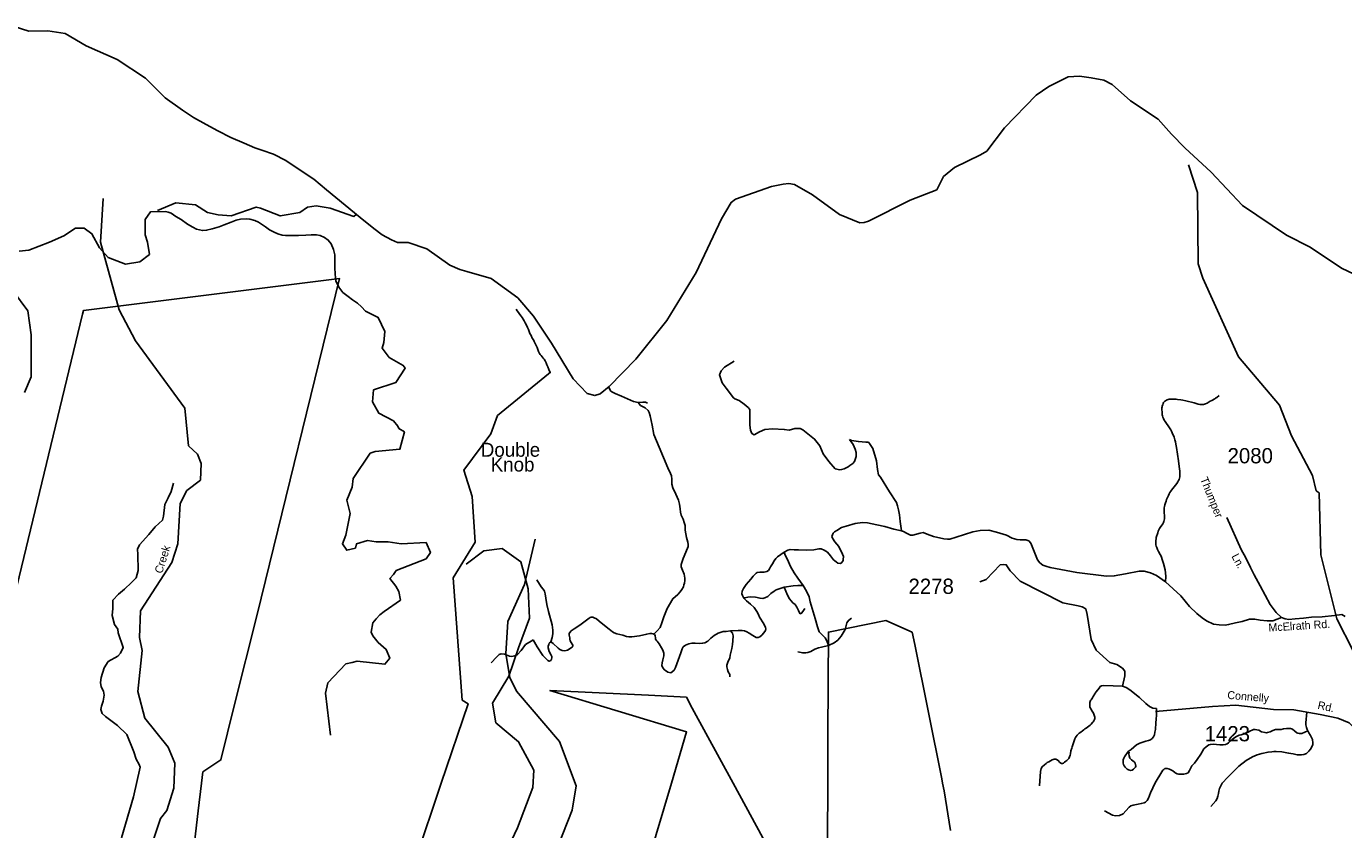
# Model space of a CAD drawing. Extents: x 884530 to 1028605, y 526725 to 653634.
# Drawn here: x 916772 to 927572, y 629618 to 636201 of the extents above; entities that cross this region are included whole.
import ezdxf

# ---------------------------------------------------------------- set-up
doc = ezdxf.new("R2010")
doc.units = 0
for name, color, linetype in [('Exist Boundary Land Use Forest National US Forest Service', 7, 'Continuous'), ('Exist Boundary Political CountyLine', 7, 'Continuous'), ('Exist Geographical Mountain Summit Label', 7, 'Continuous'), ('Exist Hydrographic Creek Single Shore', 7, 'Continuous'), ('Exist Hydrographic Creek Single Shore Label', 7, 'Continuous'), ('Exist Road Non-System Type 51', 7, 'Continuous'), ('Exist Road Secondary Type 41 Attributed', 7, 'Continuous'), ('Exist Road Secondary Type 51 Attributed', 7, 'Continuous'), ('Exist Road Secondary Type 51 Label', 7, 'Continuous'), ('Exist Road Secondary Type 51 Number Label', 7, 'Continuous')]:
    doc.layers.add(name, color=color, linetype=linetype)

msp = doc.modelspace()

# ---------------------------------------------------------------- linework, layer by layer
at = {"layer": 'Exist Boundary Land Use Forest National US Forest Service'}
for points in [[(917880, 627179), (918180, 629772), (918208, 630000), (918219, 630091), (918367, 630189), (918477, 630632), (918663, 631382), (919340, 634134), (917240, 633872), (917233, 633841), (916586, 631156)], [(920787, 633883), (920796, 633870), (920807, 633855), (920818, 633840), (920828, 633826), (920836, 633815), (920845, 633801), (920854, 633787), (920862, 633772), (920872, 633753), (920880, 633734), (920888, 633716), (920894, 633701), (920901, 633685), (920910, 633667), (920919, 633647), (920929, 633631), (920936, 633618), (920944, 633603), (920953, 633586), (920960, 633569), (920966, 633552), (920972, 633536), (920978, 633521), (920985, 633511), (920992, 633503), (921001, 633493), (921010, 633483), (921017, 633473), (921025, 633459), (921033, 633444), (921039, 633427), (921046, 633410), (921055, 633390), (921065, 633371), (921068, 633366), (921053, 633354), (920634, 633011), (920579, 632862), (920360, 632564), (920427, 632348), (920452, 631973), (920270, 631682), (920345, 630680), (920395, 630648), (920174, 630000), (920134, 629883), (920000, 629485)], [(923341, 629533), (923343, 630000), (923344, 630398), (923347, 631237), (923819, 631333), (924034, 631236), (924055, 631134), (924278, 630035), (924284, 630000), (924297, 629936), (924348, 629611)], [(922060, 630000), (922185, 630419), (921064, 630758), (921873, 630719), (922183, 630704), (922231, 630614), (922566, 630000), (922863, 629456)], [(923630, 624754), (923575, 624877), (922238, 625522), (922018, 625629), (922158, 626398), (921908, 626652), (921137, 626842), (921174, 626969), (921590, 628374), (921872, 629368), (922060, 630000)]]:
    msp.add_lwpolyline(points, dxfattribs=at)
at = {"layer": 'Exist Boundary Political CountyLine'}
for points in [[(916672, 636201), (916793, 636162), (916948, 636163), (917090, 636142), (917263, 636041), (917516, 635929), (917749, 635777), (917911, 635615), (918053, 635514), (918143, 635453), (918247, 635397), (918343, 635346), (918449, 635291), (918558, 635243), (918646, 635206), (918702, 635185), (918797, 635153), (918899, 635101), (919026, 635017), (919129, 634948), (919234, 634861), (919385, 634735), (919508, 634635), (919622, 634543), (919689, 634492), (919765, 634452), (919816, 634430), (919903, 634429), (920055, 634378), (920244, 634244), (920326, 634207), (920382, 634193), (920583, 634134)], [(927815, 634095), (927555, 634219), (927298, 634392), (927104, 634491), (926743, 634732), (926486, 635006), (926270, 635206), (926159, 635317), (926051, 635441), (925824, 635590), (925675, 635724), (925605, 635760), (925501, 635780), (925407, 635793), (925312, 635788), (925156, 635709), (925050, 635636), (924791, 635368), (924646, 635178), (924595, 635148), (924381, 635043), (924292, 634970), (924236, 634860), (924019, 634776), (923675, 634604), (923640, 634594), (923604, 634592), (923439, 634660), (923216, 634820), (923069, 634904), (923024, 634912), (922978, 634908), (922882, 634888), (922587, 634786), (922551, 634758), (922470, 634623), (922263, 634184), (922023, 633791), (921769, 633473), (921551, 633249), (921476, 633189), (921434, 633175), (921370, 633192), (921255, 633312), (921077, 633606), (920931, 633825), (920800, 633977), (920583, 634134)]]:
    msp.add_lwpolyline(points, dxfattribs=at)
at = {"layer": 'Exist Hydrographic Creek Single Shore'}
for points in [[(927670, 630974), (927649, 631083), (927517, 631345), (927385, 631869), (927370, 632378), (927346, 632395), (927317, 632520), (927145, 632845), (927046, 633097), (926710, 633494), (926416, 634136), (926378, 634255), (926374, 634840), (926299, 635067)], [(917787, 629456), (917871, 629710), (917924, 629775), (917981, 629957), (917988, 630164), (917935, 630293), (917743, 630533), (917685, 630751), (917722, 631085), (917701, 631194), (917709, 631410), (917966, 631808), (918013, 631959), (918034, 632290), (918088, 632397), (918199, 632483), (918204, 632618), (918174, 632694), (918101, 632764), (918071, 633073), (917666, 633623), (917534, 633878), (917380, 634432), (917401, 634790)], [(920277, 626902), (920312, 626944), (920561, 627609), (920604, 627857), (920625, 628224), (920605, 628359), (920964, 629064), (921248, 629777), (921280, 629977), (921143, 630340), (920791, 630754), (920737, 630864), (920702, 631058), (920719, 631323), (920856, 631626), (920944, 631998)]]:
    msp.add_lwpolyline(points, dxfattribs=at)
at = {"layer": 'Exist Road Non-System Type 51'}
for points in [[(917846, 634693), (917997, 634755), (918158, 634738), (918256, 634675), (918345, 634657), (918452, 634648), (918657, 634720), (918692, 634711), (918853, 634648), (919013, 634675), (919076, 634720), (919147, 634729), (919263, 634711), (919456, 634643), (919477, 634660)], [(916713, 634359), (916793, 634368), (916962, 634431), (917078, 634484), (917176, 634546), (917247, 634546), (917310, 634502), (917372, 634386), (917443, 634306), (917586, 634252), (917702, 634270), (917782, 634332), (917764, 634431), (917745, 634493), (917745, 634618), (917789, 634680), (917913, 634685)], [(917913, 634685), (917936, 634678), (917960, 634669), (917997, 634642), (918042, 634617), (918093, 634580), (918136, 634554), (918167, 634539), (918215, 634527), (918249, 634530), (918295, 634541), (918352, 634558), (918393, 634575), (918452, 634597), (918492, 634614), (918529, 634621), (918573, 634624), (918603, 634621), (918644, 634611), (918674, 634595), (918701, 634580), (918732, 634558), (918765, 634534), (918803, 634513), (918834, 634501), (918870, 634491), (918896, 634488), (918928, 634487), (919004, 634488), (919064, 634491), (919108, 634492), (919150, 634493), (919180, 634486), (919217, 634470), (919247, 634449), (919270, 634420), (919290, 634372), (919302, 634328), (919302, 634282), (919300, 634225), (919304, 634169), (919310, 634116), (919334, 634064), (919367, 634020), (919410, 633987), (919447, 633960), (919486, 633933), (919519, 633903), (919553, 633866), (919657, 633815), (919711, 633699), (919702, 633610), (919688, 633564), (919715, 633532), (919747, 633486), (919862, 633423), (919878, 633399), (919802, 633282), (919619, 633221), (919610, 633123), (919662, 633031), (919782, 632968), (919818, 632924), (919827, 632906), (919871, 632879), (919835, 632736), (919633, 632718), (919592, 632703), (919452, 632496), (919443, 632424), (919399, 632317), (919426, 632210)], [(916757, 633200), (916812, 633328), (916811, 633673), (916784, 633869), (916668, 634029)], [(923520, 632816), (923550, 632773), (923568, 632737), (923574, 632709), (923574, 632675), (923561, 632635), (923547, 632619), (923523, 632601), (923509, 632591), (923477, 632576), (923456, 632569), (923442, 632568), (923403, 632575), (923350, 632635), (923304, 632698), (923276, 632762), (923234, 632818), (923138, 632895), (923115, 632905), (923094, 632905), (923073, 632905), (923026, 632891), (922985, 632898), (922890, 632902), (922827, 632896), (922782, 632878), (922740, 632854), (922719, 632865), (922710, 632891), (922703, 632934), (922703, 632986), (922703, 633028), (922703, 633060), (922689, 633078), (922657, 633106), (922615, 633134), (922580, 633148), (922566, 633159), (922544, 633190), (922510, 633235), (922477, 633279), (922455, 633346), (922468, 633379), (922496, 633407), (922574, 633457)], [(921789, 633118), (921749, 633128), (921651, 633169), (921598, 633192), (921573, 633205), (921565, 633212), (921556, 633226), (921547, 633245)], [(921789, 633118), (921826, 633120), (921847, 633120), (921865, 633114)], [(921917, 631220), (921945, 631246), (921967, 631274), (921982, 631313), (921999, 631363), (922026, 631429), (922073, 631510), (922112, 631545), (922133, 631567), (922147, 631587), (922160, 631609), (922163, 631623), (922168, 631639), (922170, 631660), (922170, 631678), (922165, 631711), (922150, 631745), (922141, 631771), (922141, 631791), (922157, 631839), (922178, 631892), (922197, 631938), (922199, 631955), (922196, 631974), (922183, 632013), (922174, 632071), (922173, 632110), (922164, 632135), (922156, 632162), (922140, 632196), (922135, 632221), (922131, 632247), (922126, 632286), (922119, 632319), (922096, 632367), (922072, 632418), (922065, 632448), (922065, 632489), (922060, 632517), (922053, 632537), (922030, 632584), (921959, 632752), (921917, 632856), (921903, 632933), (921886, 633008), (921877, 633037), (921870, 633054), (921845, 633074), (921823, 633085), (921807, 633094), (921795, 633108), (921789, 633118)], [(926110, 631649), (926114, 631696), (926109, 631747), (926095, 631800), (926085, 631833), (926078, 631850), (926072, 631864), (926067, 631874), (926054, 631897), (926046, 631913), (926039, 631929), (926036, 631940), (926033, 631952), (926032, 631963), (926032, 631976), (926033, 631988), (926034, 632000), (926036, 632011), (926047, 632051), (926051, 632063), (926056, 632074), (926062, 632085), (926068, 632095), (926089, 632125), (926095, 632135), (926098, 632143), (926102, 632165), (926102, 632172), (926102, 632182), (926102, 632193), (926100, 632214), (926099, 632228), (926099, 632241), (926100, 632254), (926102, 632267), (926106, 632281), (926111, 632297), (926116, 632311), (926120, 632323), (926136, 632357), (926142, 632370), (926148, 632381), (926154, 632391), (926161, 632400), (926204, 632455), (926213, 632469), (926218, 632478), (926223, 632488), (926226, 632499), (926228, 632510), (926229, 632521), (926229, 632532), (926228, 632559), (926227, 632571), (926218, 632641), (926202, 632750), (926196, 632778), (926192, 632795), (926188, 632812), (926181, 632834), (926166, 632871), (926160, 632884), (926155, 632895), (926150, 632902), (926145, 632910), (926108, 632964), (926101, 632975), (926094, 632988), (926090, 632998), (926086, 633009), (926083, 633018), (926083, 633025), (926083, 633033), (926082, 633066), (926082, 633075), (926083, 633083), (926085, 633091), (926088, 633100), (926092, 633109), (926096, 633118), (926101, 633125), (926107, 633129), (926125, 633139), (926133, 633143), (926141, 633146), (926148, 633147), (926155, 633147), (926198, 633145), (926209, 633144), (926237, 633139), (926252, 633137), (926278, 633131), (926345, 633115), (926379, 633105), (926392, 633103), (926406, 633102), (926422, 633103), (926438, 633107), (926453, 633113), (926476, 633129)], [(926476, 633129), (926490, 633136), (926515, 633148), (926522, 633153), (926531, 633159), (926551, 633175)], [(923946, 632068), (923937, 632142), (923930, 632198), (923923, 632240), (923915, 632271), (923906, 632300), (923849, 632387), (923775, 632507), (923757, 632527), (923749, 632569), (923743, 632640), (923713, 632742), (923685, 632782), (923676, 632794), (923654, 632794), (923594, 632798), (923538, 632808), (923520, 632816)], [(917551, 629550), (917650, 629886), (917705, 630130), (917698, 630152), (917671, 630195), (917652, 630257), (917595, 630399), (917518, 630471), (917421, 630544), (917393, 630569), (917384, 630603), (917388, 630631), (917403, 630672), (917410, 630720), (917405, 630753), (917386, 630789), (917381, 630825), (917386, 630866), (917410, 630943), (917444, 630996), (917523, 631041), (917543, 631065), (917566, 631111), (917526, 631231), (917523, 631262), (917494, 631300), (917475, 631372), (917482, 631429), (917482, 631499), (917527, 631547), (917578, 631590), (917634, 631644), (917671, 631681), (917689, 631741), (917686, 631873), (917683, 631916), (917700, 631952), (917777, 632036), (917827, 632100), (917887, 632153), (917896, 632187), (917908, 632283), (917935, 632338), (917959, 632390), (917978, 632457)], [(919426, 632210), (919390, 632032), (919363, 631961), (919399, 631907), (919470, 631925), (919479, 631961), (919568, 631987), (919639, 631978), (919737, 631978), (919844, 631961), (920049, 631970), (920085, 631889), (920049, 631836), (919805, 631743), (919781, 631708), (919752, 631675), (919800, 631613), (919827, 631570), (919840, 631499), (919706, 631405), (919671, 631379), (919639, 631347), (919613, 631312), (919599, 631236), (919613, 631205), (919657, 631152), (919722, 631095), (919751, 631022), (919711, 630974), (919485, 630998), (919442, 630989), (919392, 630977), (919243, 630821), (919225, 630737), (919265, 630393)], [(922984, 631891), (923014, 631908), (923035, 631914), (923067, 631912), (923102, 631910), (923169, 631909), (923228, 631911), (923270, 631920), (923287, 631920), (923313, 631907), (923340, 631892), (923364, 631862), (923389, 631830), (923410, 631812), (923426, 631802), (923447, 631800), (923457, 631807), (923468, 631824), (923468, 631833), (923471, 631856), (923463, 631876), (923433, 631939), (923400, 631976), (923380, 632007), (923377, 632021), (923380, 632034), (923387, 632048), (923398, 632058), (923417, 632069), (923455, 632093), (923492, 632106), (923568, 632127), (923628, 632136), (923667, 632133), (923744, 632117), (923810, 632103), (923884, 632080), (923946, 632068)], [(924210, 632019), (924157, 632039), (924124, 632052), (924099, 632049), (924040, 632031), (924020, 632031), (923989, 632047), (923964, 632060), (923946, 632068)], [(919971, 627616), (920219, 627939), (920415, 628340), (920557, 628670), (920620, 629259), (920798, 629633), (920923, 629963), (920932, 630106), (920807, 630338), (920620, 630494), (920593, 630654), (920727, 630877), (920807, 631109), (920896, 631350), (920887, 631591), (920825, 631814), (920673, 631921), (920522, 631903), (920379, 631794)], [(922655, 631515), (922642, 631536), (922638, 631550), (922640, 631572), (922652, 631593), (922673, 631627), (922712, 631671), (922731, 631696), (922747, 631713), (922754, 631720), (922763, 631724), (922786, 631727), (922821, 631729), (922842, 631734), (922856, 631743), (922865, 631755), (922874, 631771), (922889, 631796), (922902, 631822), (922916, 631841), (922931, 631855), (922984, 631891)], [(923140, 631619), (923097, 631679), (923068, 631723), (923038, 631775), (923013, 631831), (922994, 631868), (922984, 631891)], [(925758, 630793), (925778, 630878), (925778, 630918), (925758, 630941), (925713, 630972), (925656, 630989), (925542, 631089), (925502, 631177), (925468, 631382), (925457, 631427), (925428, 631445), (925394, 631453), (925269, 631476), (924919, 631655), (924839, 631740), (924805, 631789), (924783, 631792), (924757, 631789), (924640, 631669), (924588, 631650)], [(921071, 631158), (921083, 631193), (921089, 631224), (921089, 631252), (921083, 631297), (921054, 631407), (921040, 631463), (921031, 631516), (921025, 631550), (921020, 631572), (921010, 631588), (920994, 631607), (920956, 631664)], [(922655, 631515), (922663, 631519), (922688, 631524), (922712, 631525), (922749, 631523), (922788, 631515), (922811, 631513), (922825, 631517), (922851, 631529), (922876, 631552), (922904, 631573), (922920, 631583), (922937, 631588), (922951, 631595), (922984, 631605)], [(922984, 631605), (923060, 631617), (923096, 631619), (923140, 631619)], [(922984, 631605), (923013, 631540), (923029, 631510), (923057, 631478), (923074, 631463), (923088, 631440), (923103, 631414), (923108, 631400), (923117, 631387), (923127, 631392), (923138, 631406), (923154, 631430)], [(923140, 631619), (923168, 631573), (923189, 631527), (923198, 631484), (923238, 631348), (923258, 631280), (923272, 631239), (923287, 631223), (923308, 631204), (923322, 631189), (923335, 631164), (923349, 631126)], [(922544, 631246), (922609, 631250), (922641, 631250), (922661, 631247), (922680, 631239), (922698, 631227), (922729, 631208), (922755, 631194), (922771, 631192), (922785, 631197), (922801, 631211), (922818, 631230), (922831, 631250), (922834, 631265), (922833, 631274), (922817, 631306), (922782, 631359), (922774, 631380), (922760, 631406), (922740, 631438), (922709, 631466), (922675, 631492), (922655, 631515)], [(921071, 631158), (921091, 631143), (921131, 631106), (921147, 631093), (921165, 631085), (921187, 631084), (921208, 631090), (921239, 631107), (921247, 631114), (921250, 631119), (921252, 631124), (921252, 631130), (921247, 631139), (921230, 631166), (921227, 631179), (921227, 631190), (921222, 631213), (921223, 631225), (921229, 631235), (921238, 631246), (921263, 631264), (921309, 631293), (921364, 631336), (921385, 631350), (921394, 631357), (921402, 631359), (921410, 631360), (921417, 631358), (921427, 631354), (921445, 631345), (921469, 631327), (921513, 631291), (921550, 631260), (921577, 631239), (921590, 631231), (921612, 631223), (921662, 631211), (921691, 631200), (921711, 631198), (921737, 631198), (921798, 631207), (921858, 631221), (921884, 631226), (921898, 631226), (921910, 631223), (921917, 631220)], [(921917, 631220), (921922, 631217), (921928, 631209), (921929, 631188), (921929, 631180), (921936, 631171), (921943, 631163), (921960, 631140), (921979, 631107), (921990, 631089), (921997, 631064), (921997, 631043), (921989, 631010), (921985, 630984), (921983, 630962), (921990, 630945), (922003, 630929), (922031, 630909), (922055, 630904), (922067, 630911), (922083, 630925), (922095, 630946), (922138, 631068), (922148, 631099), (922157, 631115), (922176, 631129), (922203, 631141), (922229, 631145), (922256, 631146), (922287, 631143), (922316, 631145), (922334, 631150), (922358, 631163), (922384, 631186), (922412, 631209), (922444, 631227), (922484, 631241), (922508, 631243), (922544, 631246)], [(922544, 631246), (922562, 631227), (922567, 631207), (922565, 631164), (922560, 631134), (922555, 631103), (922542, 631048), (922539, 631027), (922524, 630990), (922514, 630967), (922514, 630953), (922520, 630931), (922527, 630910), (922539, 630889), (922539, 630871)], [(923349, 631126), (923394, 631148), (923426, 631172), (923451, 631203), (923485, 631258), (923499, 631313), (923511, 631332), (923537, 631350)], [(920583, 630985), (920626, 631031), (920649, 631054), (920666, 631059), (920691, 631056), (920734, 631039), (920750, 631037), (920763, 631039), (920778, 631043), (920798, 631054), (920829, 631087), (920863, 631134), (920891, 631153), (920915, 631166), (920928, 631174)], [(920928, 631174), (920959, 631117), (921007, 631044), (921047, 631004), (921059, 630998), (921071, 631004), (921077, 631015), (921079, 631026), (921079, 631037), (921075, 631048), (921058, 631079), (921049, 631107), (921051, 631123), (921055, 631136), (921059, 631145), (921071, 631158)], [(923349, 631126), (923290, 631113), (923265, 631108), (923237, 631096), (923203, 631078), (923180, 631071), (923161, 631066), (923137, 631066), (923096, 631074)], [(925758, 630793), (925606, 630798), (925587, 630796), (925576, 630791), (925567, 630778), (925543, 630748), (925535, 630736), (925531, 630730), (925518, 630708), (925513, 630699), (925501, 630683), (925497, 630676), (925493, 630667), (925491, 630661), (925490, 630654), (925490, 630642), (925490, 630632), (925492, 630621), (925495, 630614), (925498, 630608), (925511, 630588), (925520, 630573), (925524, 630565), (925527, 630556), (925530, 630548), (925532, 630539), (925532, 630530), (925530, 630522), (925523, 630509), (925518, 630501), (925512, 630495), (925501, 630483), (925493, 630474), (925473, 630458), (925461, 630450), (925451, 630444), (925441, 630436), (925430, 630428), (925418, 630418), (925404, 630408), (925395, 630400), (925387, 630392), (925380, 630382), (925374, 630372), (925369, 630361), (925354, 630322), (925345, 630296), (925342, 630285), (925336, 630264), (925331, 630240), (925329, 630228), (925318, 630202), (925302, 630184), (925294, 630179), (925284, 630170), (925276, 630163), (925266, 630160), (925259, 630159), (925252, 630163), (925243, 630172), (925234, 630183), (925224, 630191), (925212, 630195), (925198, 630195), (925183, 630189), (925168, 630183), (925154, 630174), (925142, 630168), (925133, 630161), (925120, 630150), (925101, 630133), (925091, 630118), (925086, 630095), (925078, 629978)], [(926037, 630610), (926008, 630614), (925980, 630628), (925951, 630651), (925899, 630700), (925819, 630763), (925788, 630782), (925758, 630793)], [(926037, 630610), (926038, 630557), (926034, 630524), (926032, 630493), (926028, 630439), (926025, 630417), (926020, 630396), (926013, 630378), (926001, 630364), (925989, 630355), (925972, 630349), (925951, 630342), (925900, 630327), (925873, 630312), (925830, 630275), (925806, 630258), (925775, 630216), (925769, 630203), (925763, 630190), (925763, 630176), (925764, 630164), (925767, 630152), (925772, 630140), (925781, 630129), (925797, 630114), (925808, 630109), (925826, 630102), (925838, 630105), (925849, 630113), (925858, 630121), (925865, 630129), (925867, 630139), (925865, 630152), (925862, 630162), (925855, 630173), (925832, 630189), (925820, 630203), (925812, 630222), (925810, 630238), (925813, 630253)], [(927270, 630580), (927263, 630494), (927262, 630478), (927264, 630465), (927267, 630455), (927272, 630439), (927278, 630427)], [(927278, 630427), (927229, 630406), (927218, 630405), (927207, 630406), (927196, 630408), (927187, 630412), (927171, 630426), (927152, 630442), (927137, 630446), (927121, 630447), (927104, 630447), (927079, 630443), (927059, 630439), (927034, 630440), (927012, 630438), (926991, 630431), (926969, 630420), (926948, 630414), (926939, 630412), (926928, 630413), (926898, 630421), (926876, 630432), (926861, 630436), (926845, 630439), (926833, 630438), (926821, 630434), (926808, 630427), (926788, 630417), (926764, 630406), (926731, 630395), (926714, 630392), (926694, 630382), (926672, 630368), (926656, 630353), (926628, 630329), (926617, 630321), (926604, 630316), (926584, 630313), (926557, 630314), (926529, 630316), (926503, 630318), (926480, 630316), (926467, 630312), (926455, 630306), (926444, 630297), (926426, 630280), (926400, 630237), (926372, 630193), (926349, 630164), (926328, 630141), (926319, 630124), (926309, 630103), (926296, 630085), (926283, 630079), (926261, 630074), (926237, 630072), (926220, 630072), (926208, 630075), (926195, 630082), (926188, 630087), (926171, 630099), (926145, 630114), (926126, 630120), (926115, 630120), (926106, 630118), (926097, 630112), (926090, 630105), (926082, 630092), (926027, 630002), (925989, 629921), (925972, 629877), (925961, 629857), (925948, 629844), (925935, 629837), (925913, 629831), (925886, 629826), (925845, 629820), (925827, 629814), (925812, 629802), (925786, 629772), (925763, 629748), (925735, 629734), (925702, 629732), (925678, 629737), (925612, 629772)], [(927278, 630427), (927286, 630412), (927301, 630390), (927316, 630357), (927318, 630330), (927318, 630315), (927314, 630303), (927301, 630278), (927286, 630261), (927268, 630243), (927246, 630234), (927226, 630230), (927191, 630230), (927157, 630238), (927120, 630246), (927064, 630255), (927019, 630258), (926998, 630258), (926983, 630257), (926952, 630254), (926900, 630241), (926863, 630230), (926825, 630215), (926773, 630186), (926713, 630138), (926623, 630048), (926577, 629998), (926564, 629978), (926554, 629954), (926549, 629933), (926545, 629914), (926541, 629892), (926534, 629872), (926525, 629854), (926483, 629807)]]:
    msp.add_lwpolyline(points, dxfattribs=at)
at = {"layer": 'Exist Road Secondary Type 41 Attributed'}
msp.add_lwpolyline([(927063, 631357), (926992, 631330), (926946, 631330), (926888, 631334), (926843, 631342), (926800, 631343), (926740, 631325), (926684, 631312), (926628, 631299), (926600, 631295), (926550, 631297), (926506, 631303), (926447, 631329), (926411, 631353), (926368, 631390), (926309, 631447), (926237, 631533), (926110, 631649), (926037, 631702), (925987, 631722), (925936, 631735), (925896, 631735), (925782, 631714), (925691, 631697), (925628, 631694), (925384, 631726), (925166, 631765), (925129, 631777), (925106, 631785), (925080, 631805), (925062, 631830), (925008, 631967), (924990, 631984), (924965, 631993), (924919, 631993), (924891, 631995), (924854, 632007), (924808, 632031), (924727, 632056), (924662, 632071), (924593, 632069), (924531, 632059), (924394, 632016), (924344, 631999), (924324, 631998), (924295, 632001), (924210, 632019)], dxfattribs=at)
at = {"layer": 'Exist Road Secondary Type 51 Attributed'}
for points in [[(927063, 631357), (927018, 631397), (926969, 631464), (926888, 631616), (926837, 631707), (926807, 631767), (926769, 631846), (926731, 631914), (926615, 632175)], [(927583, 631364), (927558, 631382), (927498, 631374), (927396, 631363), (927307, 631358), (927242, 631352), (927174, 631345), (927123, 631340), (927093, 631345), (927063, 631357)], [(928134, 630396), (927909, 630307), (927853, 630293), (927813, 630297), (927789, 630303), (927764, 630318), (927726, 630365), (927680, 630433), (927617, 630494), (927523, 630532), (927378, 630563), (927163, 630600), (926996, 630602), (926687, 630639), (926496, 630628), (926029, 630587)]]:
    msp.add_lwpolyline(points, dxfattribs=at)

# ---------------------------------------------------------------- texts
at = {"layer": 'Exist Geographical Mountain Summit Label'}
for s, p in [('Double', (920498, 632674)), ('Knob', (920579, 632553))]:
    msp.add_text(s, height=114.8, dxfattribs=at).set_placement(p)
at = {"layer": 'Exist Hydrographic Creek Single Shore Label'}
msp.add_text('Creek', height=65.6, rotation=72.5156, dxfattribs=at).set_placement((917884, 631712))
msp.add_text('Creek', height=65.6, rotation=72.5156, dxfattribs=at).set_placement((917884, 631712))
at = {"layer": 'Exist Road Secondary Type 51 Label'}
for s, height, rotation, p in [('Thumper', 65.6, 291.9341, (926394, 632492)), ('Ln.', 65.6, 297.7772, (926650, 631859)), ('McElrath Rd.', 65.62, 3.5495, (926957, 631241)), ('Connelly', 65.6, 355.4137, (926616, 630690)), ('Rd.', 65.6, 347.4962, (927354, 630609))]:
    msp.add_text(s, height=height, rotation=rotation, dxfattribs=at).set_placement(p)
at = {"layer": 'Exist Road Secondary Type 51 Number Label'}
for s, p in [('2080', (926620, 632620)), ('2278', (924004, 631550)), ('1423', (926432, 630342))]:
    msp.add_text(s, height=125, dxfattribs=at).set_placement(p)

doc.saveas('drawing.dxf')
